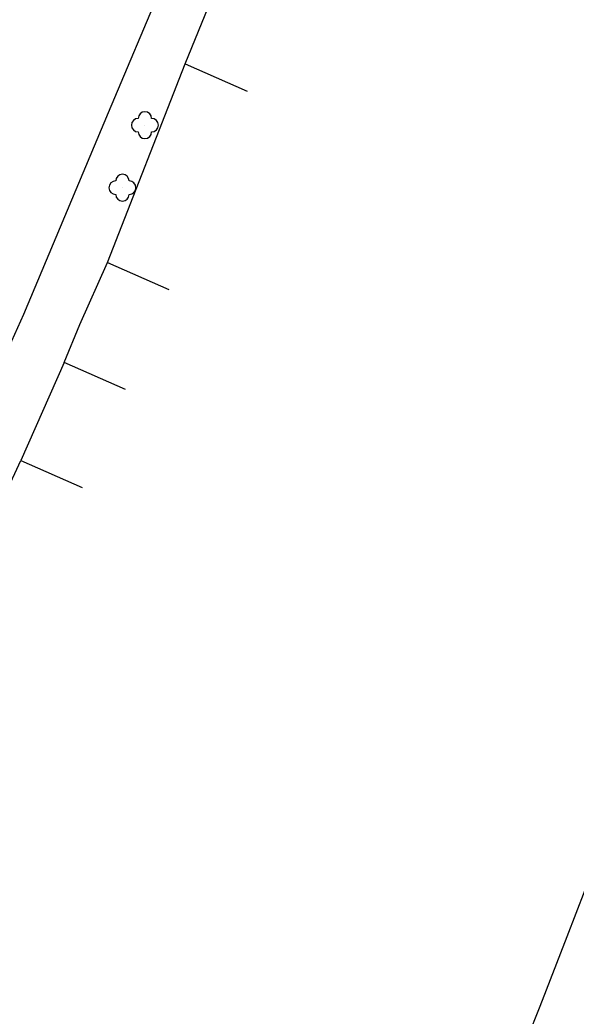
# Model space of a CAD drawing. Extents: x -577457 to -568404, y -1208466 to -1201387.
# Drawn here: x -568860.8 to -568819.4, y -1203580.9 to -1203506.9 of the extents above; entities that cross this region are included whole.
import ezdxf

# ---------------------------------------------------------------- set-up
doc = ezdxf.new("R2010")
doc.units = 0
for name, color, linetype in [('BUDOVY_MĚŘ', 7, 'Continuous'), ('BUDOVY_NEMĚŘ', 7, 'Continuous'), ('ZELEŇ', 7, 'Continuous'), ('ZN_DOPLŇKOVÉ', 7, 'Continuous')]:
    doc.layers.add(name, color=color, linetype=linetype)

msp = doc.modelspace()

# ---------------------------------------------------------------- linework, layer by layer
at = {"layer": 'BUDOVY_MĚŘ'}
for points in [[(-568857.49, -1203532.33), (-568860.71, -1203539.62)], [(-568852.92, -1203534.35), (-568857.49, -1203532.33)], [(-568860.71, -1203539.62), (-568856.14, -1203541.64)]]:
    msp.add_lwpolyline(points, dxfattribs=at)
at = {"layer": 'BUDOVY_NEMĚŘ'}
msp.add_lwpolyline([(-568823.08, -1203582.62), (-568822.11, -1203580.2), (-568820.1, -1203575.02), (-568818.76, -1203571.55), (-568810.24, -1203574.98)], dxfattribs=at)
at = {"layer": 'ZELEŇ'}
msp.add_lwpolyline([(-568850.93, -1203467.64), (-568838.46, -1203473.19), (-568846.14, -1203494.64), (-568854.2, -1203513.79), (-568860.51, -1203528.78), (-568865.87, -1203540.68), (-568871.16, -1203552.45), (-568878.31, -1203570.73), (-568883.86, -1203589.28), (-568890.13, -1203603.14), (-568898.35, -1203622.75), (-568907.24, -1203640.86), (-568910.93, -1203644.91), (-568952.25, -1203623.8)], dxfattribs=at)
for centre in [(-568851.48, -1203514.7), (-568853.15, -1203519.35)]:
    msp.add_circle(centre, 0.0005, dxfattribs=at)
for centre, start, end in [((-568851.48, -1203514.2), 0, 179.99999), ((-568851.98, -1203514.7), 89.99999, 269.99999), ((-568850.98, -1203514.7), 270, 89.99999), ((-568851.48, -1203515.2), 179.99999, 359.99999), ((-568853.15, -1203518.85), 0, 179.99999), ((-568853.65, -1203519.35), 89.99999, 269.99999), ((-568852.65, -1203519.35), 270, 89.99999), ((-568853.15, -1203519.85), 179.99999, 359.99999)]:
    msp.add_arc(centre, 0.5, start, end, dxfattribs=at)
at = {"layer": 'ZN_DOPLŇKOVÉ'}
for points in [[(-568848.48, -1203510.15), (-568842.54, -1203495.54)], [(-568854.27, -1203524.9), (-568848.48, -1203510.15)], [(-568848.48, -1203510.15), (-568843.89, -1203512.18)], [(-568857.49, -1203532.33), (-568856.32, -1203529.53), (-568854.27, -1203524.9)], [(-568854.27, -1203524.9), (-568849.69, -1203526.92)], [(-568865.46, -1203549.87), (-568860.71, -1203539.62)]]:
    msp.add_lwpolyline(points, dxfattribs=at)

doc.saveas('drawing.dxf')
